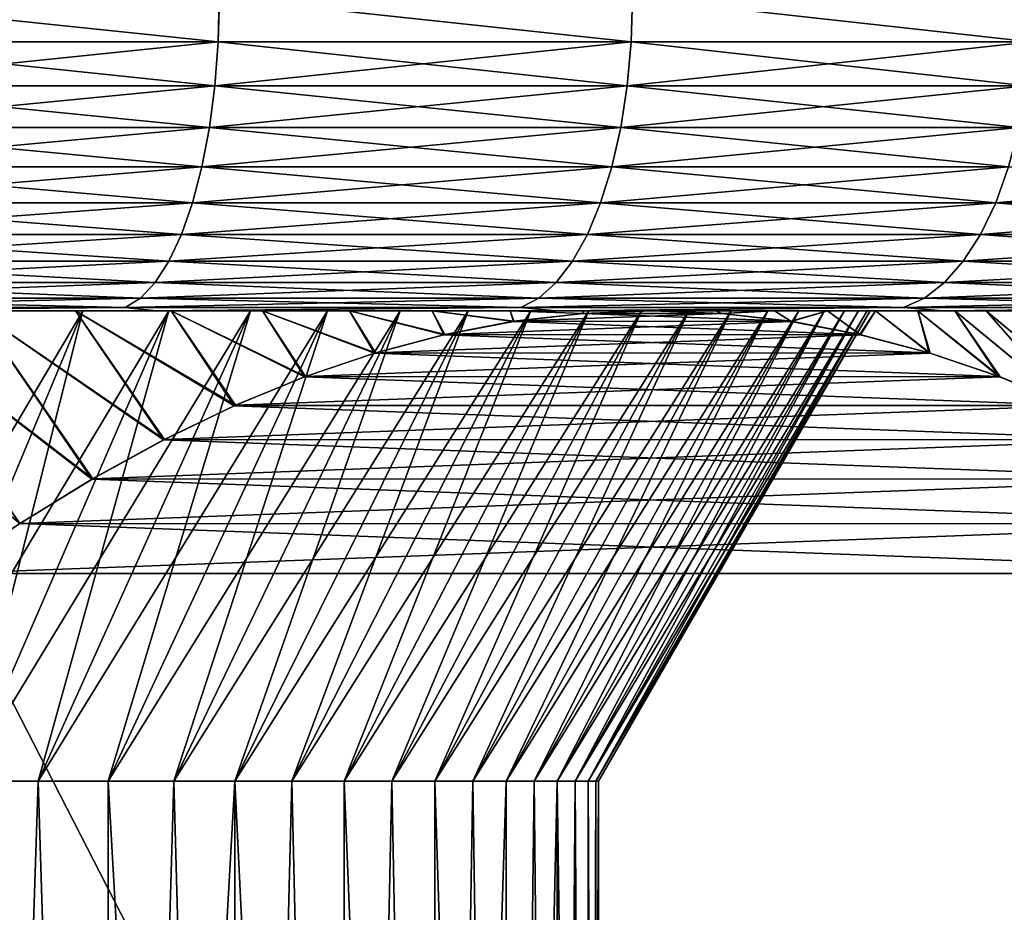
# Model space of a CAD drawing. Header units: metres. Extents: x -105 to 105, y -68 to 103.
# Tile 409 of 416: x 84.53 to 89.24, y 81.21 to 85.48. Entities that reach past the tile are written whole.
import ezdxf

# ---------------------------------------------------------------- set-up
doc = ezdxf.new("R2010")
doc.units = ezdxf.units.M
doc.layers.add('solid_FIT-BATH-150_SW0001_01', color=7, linetype='CONTINUOUS')

msp = doc.modelspace()

# ---------------------------------------------------------------- linework, layer by layer
at = {"layer": 'solid_FIT-BATH-150_SW0001_01'}
for points in [[(85.478592, 85.372414, -28.797686), (83.447678, 85.372414, -29.473639), (83.452301, 85.585892, -29.488194)], [(83.447678, 85.372414, 28.066641), (85.478592, 85.372414, 27.390688), (83.451942, 85.585892, 28.081301)], [(85.478592, 85.372414, 27.390688), (85.483887, 85.585892, 27.405008), (83.451942, 85.585892, 28.081301)], [(85.478592, 85.372414, -28.797686), (83.452301, 85.585892, -29.488194), (85.48423, 85.585892, -28.811874)], [(87.456108, 85.372414, -27.978571), (85.478592, 85.372414, -28.797686), (85.48423, 85.585892, -28.811874)], [(85.478592, 85.372414, 27.390688), (87.456108, 85.372414, 26.571573), (85.483887, 85.585892, 27.405008)], [(87.456108, 85.372414, 26.571573), (87.462402, 85.585892, 26.585482), (85.483887, 85.585892, 27.405008)], [(87.456108, 85.372414, -27.978571), (85.48423, 85.585892, -28.811874), (87.462738, 85.585892, -27.992327)], [(89.370155, 85.372414, -27.020468), (87.456108, 85.372414, -27.978571), (87.462738, 85.585892, -27.992327)], [(87.456108, 85.372414, 26.571573), (89.370155, 85.372414, 25.613472), (87.462402, 85.585892, 26.585482)], [(89.370155, 85.372414, 25.613472), (89.377419, 85.585892, 25.6269), (87.462402, 85.585892, 26.585482)], [(89.370155, 85.372414, -27.020468), (87.462738, 85.585892, -27.992327), (89.377739, 85.585892, -27.03372)], [(83.434845, 85.163086, -29.42993), (83.447678, 85.372414, -29.473639), (85.478592, 85.372414, -28.797686)], [(85.462669, 85.163086, -28.755005), (83.434845, 85.163086, -29.42993), (85.478592, 85.372414, -28.797686)], [(83.434845, 85.163086, 28.022934), (85.462669, 85.163086, 27.348007), (83.447678, 85.372414, 28.066641)], [(85.462669, 85.163086, 27.348007), (85.478592, 85.372414, 27.390688), (83.447678, 85.372414, 28.066641)], [(85.462669, 85.163086, -28.755005), (85.478592, 85.372414, -28.797686), (87.456108, 85.372414, -27.978571)], [(87.437187, 85.163086, -27.937134), (85.462669, 85.163086, -28.755005), (87.456108, 85.372414, -27.978571)], [(85.462669, 85.163086, 27.348007), (87.437187, 85.163086, 26.530136), (85.478592, 85.372414, 27.390688)], [(87.437187, 85.163086, 26.530136), (87.456108, 85.372414, 26.571573), (85.478592, 85.372414, 27.390688)], [(87.437187, 85.163086, -27.937134), (87.456108, 85.372414, -27.978571), (89.370155, 85.372414, -27.020468)], [(89.34832, 85.163086, -26.980486), (87.437187, 85.163086, -27.937134), (89.370155, 85.372414, -27.020468)], [(87.437187, 85.163086, 26.530136), (89.34832, 85.163086, 25.57349), (87.456108, 85.372414, 26.571573)], [(89.34832, 85.163086, 25.57349), (89.370155, 85.372414, 25.613472), (87.456108, 85.372414, 26.571573)], [(83.413734, 84.962379, -29.358055), (83.434845, 85.163086, -29.42993), (85.462669, 85.163086, -28.755005)], [(85.436493, 84.962379, -28.684818), (83.413734, 84.962379, -29.358055), (85.462669, 85.163086, -28.755005)], [(83.413734, 84.962379, 27.951059), (85.436493, 84.962379, 27.277821), (83.434845, 85.163086, 28.022934)], [(85.436493, 84.962379, 27.277821), (85.462669, 85.163086, 27.348007), (83.434845, 85.163086, 28.022934)], [(85.436493, 84.962379, -28.684818), (85.462669, 85.163086, -28.755005), (87.437187, 85.163086, -27.937134)], [(87.406067, 84.962379, -27.868994), (85.436493, 84.962379, -28.684818), (87.437187, 85.163086, -27.937134)], [(85.436493, 84.962379, 27.277821), (87.406067, 84.962379, 26.461998), (85.462669, 85.163086, 27.348007)], [(87.406067, 84.962379, 26.461998), (87.437187, 85.163086, 26.530136), (85.462669, 85.163086, 27.348007)], [(87.406067, 84.962379, -27.868994), (87.437187, 85.163086, -27.937134), (89.34832, 85.163086, -26.980486)], [(89.312424, 84.962379, -26.914742), (87.406067, 84.962379, -27.868994), (89.34832, 85.163086, -26.980486)], [(87.406067, 84.962379, 26.461998), (89.312424, 84.962379, 25.507744), (87.437187, 85.163086, 26.530136)], [(89.312424, 84.962379, 25.507744), (89.34832, 85.163086, 25.57349), (87.437187, 85.163086, 26.530136)], [(83.384796, 84.774384, -29.25948), (83.413734, 84.962379, -29.358055), (85.436493, 84.962379, -28.684818)], [(85.400589, 84.774384, -28.588558), (83.384796, 84.774384, -29.25948), (85.436493, 84.962379, -28.684818)], [(83.384796, 84.774384, 27.852484), (85.400589, 84.774384, 27.181562), (83.413734, 84.962379, 27.951059)], [(85.400589, 84.774384, 27.181562), (85.436493, 84.962379, 27.277821), (83.413734, 84.962379, 27.951059)], [(85.400589, 84.774384, -28.588558), (85.436493, 84.962379, -28.684818), (87.406067, 84.962379, -27.868994)], [(87.363388, 84.774384, -27.775541), (85.400589, 84.774384, -28.588558), (87.406067, 84.962379, -27.868994)], [(85.400589, 84.774384, 27.181562), (87.363388, 84.774384, 26.368544), (85.436493, 84.962379, 27.277821)], [(87.363388, 84.774384, 26.368544), (87.406067, 84.962379, 26.461998), (85.436493, 84.962379, 27.277821)], [(87.363388, 84.774384, -27.775541), (87.406067, 84.962379, -27.868994), (89.312424, 84.962379, -26.914742)], [(89.263184, 84.774384, -26.82457), (87.363388, 84.774384, -27.775541), (89.312424, 84.962379, -26.914742)], [(87.363388, 84.774384, 26.368544), (89.263184, 84.774384, 25.417574), (87.406067, 84.962379, 26.461998)], [(89.263184, 84.774384, 25.417574), (89.312424, 84.962379, 25.507744), (87.406067, 84.962379, 26.461998)], [(83.348602, 84.602951, -29.136213), (83.384796, 84.774384, -29.25948), (85.400589, 84.774384, -28.588558)], [(85.355698, 84.602951, -28.468189), (83.348602, 84.602951, -29.136213), (85.400589, 84.774384, -28.588558)], [(83.348602, 84.602951, 27.729218), (85.355698, 84.602951, 27.061192), (83.384796, 84.774384, 27.852484)], [(85.355698, 84.602951, 27.061192), (85.400589, 84.774384, 27.181562), (83.384796, 84.774384, 27.852484)], [(85.355698, 84.602951, -28.468189), (85.400589, 84.774384, -28.588558), (87.363388, 84.774384, -27.775541)], [(87.31002, 84.602951, -27.65868), (85.355698, 84.602951, -28.468189), (87.363388, 84.774384, -27.775541)], [(85.355698, 84.602951, 27.061192), (87.31002, 84.602951, 26.251684), (85.400589, 84.774384, 27.181562)], [(87.31002, 84.602951, 26.251684), (87.363388, 84.774384, 26.368544), (85.400589, 84.774384, 27.181562)], [(87.31002, 84.602951, -27.65868), (87.363388, 84.774384, -27.775541), (89.263184, 84.774384, -26.82457)], [(89.201614, 84.602951, -26.711815), (87.31002, 84.602951, -27.65868), (89.263184, 84.774384, -26.82457)], [(87.31002, 84.602951, 26.251684), (89.201614, 84.602951, 25.304819), (87.363388, 84.774384, 26.368544)], [(89.201614, 84.602951, 25.304819), (89.263184, 84.774384, 25.417574), (87.363388, 84.774384, 26.368544)], [(89.201614, 84.602951, -26.711815), (89.263184, 84.774384, -26.82457), (91.090302, 84.774384, -25.740494)], [(91.020844, 84.602951, -25.632418), (89.201614, 84.602951, -26.711815), (91.090302, 84.774384, -25.740494)], [(89.201614, 84.602951, 25.304819), (91.020844, 84.602951, 24.22542), (89.263184, 84.774384, 25.417574)], [(83.305893, 84.451561, -28.990772), (83.348602, 84.602951, -29.136213), (85.355698, 84.602951, -28.468189)], [(85.302719, 84.451561, -28.326164), (83.305893, 84.451561, -28.990772), (85.355698, 84.602951, -28.468189)], [(83.305893, 84.451561, 27.583776), (85.302719, 84.451561, 26.919168), (83.348602, 84.602951, 27.729218)], [(85.302719, 84.451561, 26.919168), (85.355698, 84.602951, 27.061192), (83.348602, 84.602951, 27.729218)], [(85.302719, 84.451561, -28.326164), (85.355698, 84.602951, -28.468189), (87.31002, 84.602951, -27.65868)], [(87.247047, 84.451561, -27.520798), (85.302719, 84.451561, -28.326164), (87.31002, 84.602951, -27.65868)], [(85.302719, 84.451561, 26.919168), (87.247047, 84.451561, 26.1138), (85.355698, 84.602951, 27.061192)], [(87.247047, 84.451561, 26.1138), (87.31002, 84.602951, 26.251684), (85.355698, 84.602951, 27.061192)], [(87.247047, 84.451561, -27.520798), (87.31002, 84.602951, -27.65868), (89.201614, 84.602951, -26.711815)], [(89.128967, 84.451561, -26.578775), (87.247047, 84.451561, -27.520798), (89.201614, 84.602951, -26.711815)], [(87.247047, 84.451561, 26.1138), (89.128967, 84.451561, 25.171778), (87.31002, 84.602951, 26.251684)], [(89.128967, 84.451561, 25.171778), (89.201614, 84.602951, 25.304819), (87.31002, 84.602951, 26.251684)], [(89.128967, 84.451561, -26.578775), (89.201614, 84.602951, -26.711815), (91.020844, 84.602951, -25.632418)], [(90.938889, 84.451561, -25.504898), (89.128967, 84.451561, -26.578775), (91.020844, 84.602951, -25.632418)], [(89.128967, 84.451561, 25.171778), (90.938889, 84.451561, 24.097902), (89.201614, 84.602951, 25.304819)], [(90.938889, 84.451561, 24.097902), (91.020844, 84.602951, 24.22542), (89.201614, 84.602951, 25.304819)], [(83.257545, 84.323311, -28.826122), (83.305893, 84.451561, -28.990772), (85.302719, 84.451561, -28.326164)], [(85.242752, 84.323311, -28.165382), (83.257545, 84.323311, -28.826122), (85.302719, 84.451561, -28.326164)], [(83.257545, 84.323311, 27.419125), (85.242752, 84.323311, 26.758385), (83.305893, 84.451561, 27.583776)], [(85.242752, 84.323311, 26.758385), (85.302719, 84.451561, 26.919168), (83.305893, 84.451561, 27.583776)], [(85.242752, 84.323311, -28.165382), (85.302719, 84.451561, -28.326164), (87.247047, 84.451561, -27.520798)], [(87.175766, 84.323311, -27.364702), (85.242752, 84.323311, -28.165382), (87.247047, 84.451561, -27.520798)], [(85.242752, 84.323311, 26.758385), (87.175766, 84.323311, 25.957706), (85.302719, 84.451561, 26.919168)], [(87.175766, 84.323311, 25.957706), (87.247047, 84.451561, 26.1138), (85.302719, 84.451561, 26.919168)], [(87.175766, 84.323311, -27.364702), (87.247047, 84.451561, -27.520798), (89.128967, 84.451561, -26.578775)], [(89.04673, 84.323311, -26.428164), (87.175766, 84.323311, -27.364702), (89.128967, 84.451561, -26.578775)], [(87.175766, 84.323311, 25.957706), (89.04673, 84.323311, 25.021168), (87.247047, 84.451561, 26.1138)], [(89.04673, 84.323311, 25.021168), (89.128967, 84.451561, 25.171778), (87.247047, 84.451561, 26.1138)], [(89.04673, 84.323311, -26.428164), (89.128967, 84.451561, -26.578775), (90.938889, 84.451561, -25.504898)], [(90.846115, 84.323311, -25.360538), (89.04673, 84.323311, -26.428164), (90.938889, 84.451561, -25.504898)], [(89.04673, 84.323311, 25.021168), (90.846115, 84.323311, 23.953541), (89.128967, 84.451561, 25.171778)], [(90.846115, 84.323311, 23.953541), (90.938889, 84.451561, 24.097902), (89.128967, 84.451561, 25.171778)], [(83.204544, 84.220818, -28.64562), (83.257545, 84.323311, -28.826122), (85.242752, 84.323311, -28.165382)], [(85.17701, 84.220818, -27.989122), (83.204544, 84.220818, -28.64562), (85.242752, 84.323311, -28.165382)], [(83.204544, 84.220818, 27.238625), (85.17701, 84.220818, 26.582125), (83.257545, 84.323311, 27.419125)], [(85.17701, 84.220818, 26.582125), (85.242752, 84.323311, 26.758385), (83.257545, 84.323311, 27.419125)], [(85.17701, 84.220818, -27.989122), (85.242752, 84.323311, -28.165382), (87.175766, 84.323311, -27.364702)], [(87.097618, 84.220818, -27.193581), (85.17701, 84.220818, -27.989122), (87.175766, 84.323311, -27.364702)], [(85.17701, 84.220818, 26.582125), (87.097618, 84.220818, 25.786585), (85.242752, 84.323311, 26.758385)], [(87.097618, 84.220818, 25.786585), (87.175766, 84.323311, 25.957706), (85.242752, 84.323311, 26.758385)], [(87.097618, 84.220818, -27.193581), (87.175766, 84.323311, -27.364702), (89.04673, 84.323311, -26.428164)], [(88.956573, 84.220818, -26.263054), (87.097618, 84.220818, -27.193581), (89.04673, 84.323311, -26.428164)], [(87.097618, 84.220818, 25.786585), (88.956573, 84.220818, 24.856056), (87.175766, 84.323311, 25.957706)], [(88.956573, 84.220818, 24.856056), (89.04673, 84.323311, 25.021168), (87.175766, 84.323311, 25.957706)], [(88.956573, 84.220818, -26.263054), (89.04673, 84.323311, -26.428164), (90.846115, 84.323311, -25.360538)], [(90.744408, 84.220818, -25.20228), (88.956573, 84.220818, -26.263054), (90.846115, 84.323311, -25.360538)], [(88.956573, 84.220818, 24.856056), (90.744408, 84.220818, 23.795284), (89.04673, 84.323311, 25.021168)], [(90.744408, 84.220818, 23.795284), (90.846115, 84.323311, 23.953541), (89.04673, 84.323311, 25.021168)], [(83.147972, 84.146164, -28.452951), (83.204544, 84.220818, -28.64562), (85.17701, 84.220818, -27.989122)], [(85.106834, 84.146164, -27.800978), (83.147972, 84.146164, -28.452951), (85.17701, 84.220818, -27.989122)], [(83.147972, 84.146164, 27.045954), (85.106834, 84.146164, 26.393982), (83.204544, 84.220818, 27.238625)], [(85.106834, 84.146164, 26.393982), (85.17701, 84.220818, 26.582125), (83.204544, 84.220818, 27.238625)], [(85.106834, 84.146164, -27.800978), (85.17701, 84.220818, -27.989122), (87.097618, 84.220818, -27.193581)], [(87.014198, 84.146164, -27.010923), (85.106834, 84.146164, -27.800978), (87.097618, 84.220818, -27.193581)], [(85.106834, 84.146164, 26.393982), (87.014198, 84.146164, 25.603928), (85.17701, 84.220818, 26.582125)], [(87.014198, 84.146164, 25.603928), (87.097618, 84.220818, 25.786585), (85.17701, 84.220818, 26.582125)], [(87.014198, 84.146164, -27.010923), (87.097618, 84.220818, -27.193581), (88.956573, 84.220818, -26.263054)], [(88.860336, 84.146164, -26.086813), (87.014198, 84.146164, -27.010923), (88.956573, 84.220818, -26.263054)], [(87.014198, 84.146164, 25.603928), (88.860336, 84.146164, 24.679815), (87.097618, 84.220818, 25.786585)], [(88.860336, 84.146164, 24.679815), (88.956573, 84.220818, 24.856056), (87.097618, 84.220818, 25.786585)], [(88.860336, 84.146164, -26.086813), (88.956573, 84.220818, -26.263054), (90.744408, 84.220818, -25.20228)], [(90.635849, 84.146164, -25.033354), (88.860336, 84.146164, -26.086813), (90.744408, 84.220818, -25.20228)], [(88.860336, 84.146164, 24.679815), (90.635849, 84.146164, 23.626356), (88.956573, 84.220818, 24.856056)], [(90.635849, 84.146164, 23.626356), (90.744408, 84.220818, 23.795284), (88.956573, 84.220818, 24.856056)], [(83.088982, 84.100883, -28.252043), (83.147972, 84.146164, -28.452951), (85.106834, 84.146164, -27.800978)], [(85.033661, 84.100883, -27.60479), (83.088982, 84.100883, -28.252043), (85.106834, 84.146164, -27.800978)], [(83.088982, 84.100883, 26.845045), (85.033661, 84.100883, 26.197794), (83.147972, 84.146164, 27.045954)], [(85.033661, 84.100883, 26.197794), (85.106834, 84.146164, 26.393982), (83.147972, 84.146164, 27.045954)], [(85.033661, 84.100883, -27.60479), (85.106834, 84.146164, -27.800978), (87.014198, 84.146164, -27.010923)], [(86.927216, 84.100883, -26.820456), (85.033661, 84.100883, -27.60479), (87.014198, 84.146164, -27.010923)], [(85.033661, 84.100883, 26.197794), (86.927216, 84.100883, 25.413458), (85.106834, 84.146164, 26.393982)], [(86.927216, 84.100883, 25.413458), (87.014198, 84.146164, 25.603928), (85.106834, 84.146164, 26.393982)], [(86.927216, 84.100883, -26.820456), (87.014198, 84.146164, -27.010923), (88.860336, 84.146164, -26.086813)], [(88.759987, 84.100883, -25.903034), (86.927216, 84.100883, -26.820456), (88.860336, 84.146164, -26.086813)], [(86.927216, 84.100883, 25.413458), (88.759987, 84.100883, 24.496038), (87.014198, 84.146164, 25.603928)], [(88.759987, 84.100883, 24.496038), (88.860336, 84.146164, 24.679815), (87.014198, 84.146164, 25.603928)], [(88.759987, 84.100883, -25.903034), (88.860336, 84.146164, -26.086813), (90.635849, 84.146164, -25.033354)], [(90.522644, 84.100883, -24.857203), (88.759987, 84.100883, -25.903034), (90.635849, 84.146164, -25.033354)], [(88.759987, 84.100883, 24.496038), (90.522644, 84.100883, 23.450207), (88.860336, 84.146164, 24.679815)], [(90.522644, 84.100883, 23.450207), (90.635849, 84.146164, 23.626356), (88.860336, 84.146164, 24.679815)], [(61.400002, 84.085892, -0.703498), (88.599998, 84.085892, -0.703498), (88.586128, 84.085892, -0.091665)], [(61.413872, 84.085892, -1.315332), (88.599998, 84.085892, -0.703498), (61.400002, 84.085892, -0.703498)], [(61.400002, 84.085892, -0.703498), (88.586128, 84.085892, -0.091665), (61.413872, 84.085892, -0.091665)], [(88.586128, 84.085892, -1.315332), (88.599998, 84.085892, -0.703498), (61.413872, 84.085892, -1.315332)], [(61.413872, 84.085892, -0.091665), (88.586128, 84.085892, -0.091665), (88.545113, 84.085892, 0.516742)], [(61.413872, 84.085892, -0.091665), (88.545113, 84.085892, 0.516742), (61.454884, 84.085892, 0.516742)], [(88.586128, 84.085892, -1.315332), (61.413872, 84.085892, -1.315332), (61.454884, 84.085892, -1.923738)], [(61.454884, 84.085892, 0.516742), (88.545113, 84.085892, 0.516742), (88.476952, 84.085892, 1.121783)], [(61.454884, 84.085892, 0.516742), (88.476952, 84.085892, 1.121783), (61.523048, 84.085892, 1.121783)], [(88.545113, 84.085892, -1.923738), (61.454884, 84.085892, -1.923738), (61.523048, 84.085892, -2.52878)], [(88.586128, 84.085892, -1.315332), (61.454884, 84.085892, -1.923738), (88.545113, 84.085892, -1.923738)], [(61.523048, 84.085892, 1.121783), (88.476952, 84.085892, 1.121783), (88.381401, 84.085892, 1.72466)], [(61.523048, 84.085892, 1.121783), (88.381401, 84.085892, 1.72466), (61.618595, 84.085892, 1.72466)], [(88.476952, 84.085892, -2.52878), (61.523048, 84.085892, -2.52878), (61.618595, 84.085892, -3.131657)], [(88.545113, 84.085892, -1.923738), (61.523048, 84.085892, -2.52878), (88.476952, 84.085892, -2.52878)], [(61.618595, 84.085892, 1.72466), (88.381401, 84.085892, 1.72466), (88.258904, 84.085892, 2.323146)], [(61.618595, 84.085892, 1.72466), (88.258904, 84.085892, 2.323146), (61.7411, 84.085892, 2.323146)], [(88.381401, 84.085892, -3.131657), (61.618595, 84.085892, -3.131657), (61.7411, 84.085892, -3.730142)], [(88.476952, 84.085892, -2.52878), (61.618595, 84.085892, -3.131657), (88.381401, 84.085892, -3.131657)], [(61.7411, 84.085892, 2.323146), (88.258904, 84.085892, 2.323146), (88.110001, 84.085892, 2.914156)], [(61.7411, 84.085892, 2.323146), (88.110001, 84.085892, 2.914156), (61.890003, 84.085892, 2.914156)], [(88.258904, 84.085892, -3.730142), (61.7411, 84.085892, -3.730142), (61.890003, 84.085892, -4.321153)], [(88.381401, 84.085892, -3.131657), (61.7411, 84.085892, -3.730142), (88.258904, 84.085892, -3.730142)], [(61.890003, 84.085892, 2.914156), (88.110001, 84.085892, 2.914156), (87.934319, 84.085892, 3.49904)], [(61.890003, 84.085892, 2.914156), (87.934319, 84.085892, 3.49904), (62.065685, 84.085892, 3.49904)], [(88.110001, 84.085892, -4.321153), (61.890003, 84.085892, -4.321153), (62.065685, 84.085892, -4.906037)], [(88.258904, 84.085892, -3.730142), (61.890003, 84.085892, -4.321153), (88.110001, 84.085892, -4.321153)], [(62.065685, 84.085892, 3.49904), (87.934319, 84.085892, 3.49904), (87.732666, 84.085892, 4.075489)], [(62.065685, 84.085892, 3.49904), (87.732666, 84.085892, 4.075489), (62.267334, 84.085892, 4.075489)], [(87.934319, 84.085892, -4.906037), (62.065685, 84.085892, -4.906037), (62.267334, 84.085892, -5.482485)], [(88.110001, 84.085892, -4.321153), (62.065685, 84.085892, -4.906037), (87.934319, 84.085892, -4.906037)], [(62.267334, 84.085892, 4.075489), (87.732666, 84.085892, 4.075489), (87.505745, 84.085892, 4.641153)], [(62.267334, 84.085892, 4.075489), (87.505745, 84.085892, 4.641153), (62.494251, 84.085892, 4.641154)], [(87.732666, 84.085892, -5.482485), (62.267334, 84.085892, -5.482485), (62.494251, 84.085892, -6.04815)], [(87.934319, 84.085892, -4.906037), (62.267334, 84.085892, -5.482485), (87.732666, 84.085892, -5.482485)], [(62.494251, 84.085892, 4.641154), (87.505745, 84.085892, 4.641153), (87.253075, 84.085892, 5.197351)], [(62.494251, 84.085892, 4.641154), (87.253075, 84.085892, 5.197351), (62.746922, 84.085892, 5.197351)], [(87.505745, 84.085892, -6.048151), (62.494251, 84.085892, -6.04815), (62.746922, 84.085892, -6.604348)], [(87.732666, 84.085892, -5.482485), (62.494251, 84.085892, -6.04815), (87.505745, 84.085892, -6.048151)], [(62.746922, 84.085892, 5.197351), (87.253075, 84.085892, 5.197351), (86.976013, 84.085892, 5.741259)], [(62.746922, 84.085892, 5.197351), (86.976013, 84.085892, 5.741259), (63.023983, 84.085892, 5.741259)], [(87.253075, 84.085892, -6.604348), (62.746922, 84.085892, -6.604348), (63.023983, 84.085892, -7.148255)], [(87.505745, 84.085892, -6.048151), (62.746922, 84.085892, -6.604348), (87.253075, 84.085892, -6.604348)], [(63.023983, 84.085892, 5.741259), (86.976013, 84.085892, 5.741259), (86.67511, 84.085892, 6.271487)], [(63.023983, 84.085892, 5.741259), (86.67511, 84.085892, 6.271487), (63.324894, 84.085892, 6.271487)], [(86.976013, 84.085892, -7.148255), (63.023983, 84.085892, -7.148255), (63.324894, 84.085892, -7.678483)], [(87.253075, 84.085892, -6.604348), (63.023983, 84.085892, -7.148255), (86.976013, 84.085892, -7.148255)], [(63.324894, 84.085892, 6.271487), (86.67511, 84.085892, 6.271487), (86.350029, 84.085892, 6.788831)], [(63.324894, 84.085892, 6.271487), (86.350029, 84.085892, 6.788831), (63.649971, 84.085892, 6.788831)], [(86.67511, 84.085892, -7.678483), (63.324894, 84.085892, -7.678483), (63.649971, 84.085892, -8.195828)], [(86.976013, 84.085892, -7.148255), (63.324894, 84.085892, -7.678483), (86.67511, 84.085892, -7.678483)], [(63.649971, 84.085892, 6.788831), (86.350029, 84.085892, 6.788831), (86.002686, 84.085892, 7.290304)], [(63.649971, 84.085892, 6.788831), (86.002686, 84.085892, 7.290304), (63.997314, 84.085892, 7.290304)], [(86.350029, 84.085892, -8.195828), (63.649971, 84.085892, -8.195828), (63.997314, 84.085892, -8.697301)], [(86.67511, 84.085892, -7.678483), (63.649971, 84.085892, -8.195828), (86.350029, 84.085892, -8.195828)], [(63.997314, 84.085892, 7.290304), (86.002686, 84.085892, 7.290304), (85.633102, 84.085892, 7.775615)], [(63.997314, 84.085892, 7.290304), (85.633102, 84.085892, 7.775615), (64.366898, 84.085892, 7.775615)], [(86.002686, 84.085892, -8.697301), (63.997314, 84.085892, -8.697301), (64.366898, 84.085892, -9.182612)], [(86.350029, 84.085892, -8.195828), (63.997314, 84.085892, -8.697301), (86.002686, 84.085892, -8.697301)], [(64.366898, 84.085892, 7.775615), (85.633102, 84.085892, 7.775615), (85.241539, 84.085892, 8.244658)], [(64.366898, 84.085892, 7.775615), (85.241539, 84.085892, 8.244658), (64.758461, 84.085892, 8.244658)], [(85.633102, 84.085892, -9.182612), (64.366898, 84.085892, -9.182612), (64.758461, 84.085892, -9.651655)], [(86.002686, 84.085892, -8.697301), (64.366898, 84.085892, -9.182612), (85.633102, 84.085892, -9.182612)], [(64.758461, 84.085892, 8.244658), (85.241539, 84.085892, 8.244658), (84.830246, 84.085892, 8.694697)], [(64.758461, 84.085892, 8.244658), (84.830246, 84.085892, 8.694697), (65.169754, 84.085892, 8.694697)], [(85.241539, 84.085892, -9.651655), (64.758461, 84.085892, -9.651655), (65.169754, 84.085892, -10.101694)], [(85.633102, 84.085892, -9.182612), (64.758461, 84.085892, -9.651655), (85.241539, 84.085892, -9.651655)], [(65.169754, 84.085892, 8.694697), (84.830246, 84.085892, 8.694697), (84.398582, 84.085892, 9.126284)], [(84.830246, 84.085892, -10.101694), (65.169754, 84.085892, -10.101694), (65.601418, 84.085892, -10.53328)], [(85.241539, 84.085892, -9.651655), (65.169754, 84.085892, -10.101694), (84.830246, 84.085892, -10.101694)], [(84.830246, 84.085892, -10.101694), (65.601418, 84.085892, -10.53328), (84.398582, 84.085892, -10.53328)], [(83.211212, 84.085892, -27.994984), (83.088982, 84.100883, -28.252043), (85.033661, 84.100883, -27.60479)], [(83.206268, 84.085892, 26.589479), (85.033661, 84.100883, 26.197794), (83.088982, 84.100883, 26.845045)], [(83.206268, 84.085892, 26.589479), (85.176636, 84.085892, 25.917585), (85.033661, 84.100883, 26.197794)], [(83.206268, 84.085892, 26.589479), (84.320419, 84.085892, 10.404146), (84.795853, 84.085892, 9.987134)], [(83.206268, 84.085892, 26.589479), (84.795853, 84.085892, 9.987134), (85.176636, 84.085892, 25.917585)], [(85.181427, 84.085892, -27.322758), (83.211212, 84.085892, -27.994984), (85.033661, 84.100883, -27.60479)], [(85.181427, 84.085892, -27.322758), (83.316544, 84.085892, -12.581379), (83.211212, 84.085892, -27.994984)], [(83.316544, 84.085892, -12.581379), (84.529091, 83.06723, -13.198624), (84.17543, 82.82724, -13.811186)], [(83.316544, 84.085892, -12.581379), (83.827187, 84.085892, -12.206943), (84.529091, 83.06723, -13.198624)], [(85.181427, 84.085892, -27.322758), (83.827187, 84.085892, -12.206943), (83.316544, 84.085892, -12.581379)], [(84.830246, 84.085892, 8.694697), (83.890434, 81.834221, 7.796511), (83.50013, 81.834221, 8.186821)], [(84.398582, 84.085892, 9.126284), (84.830246, 84.085892, 8.694697), (83.50013, 81.834221, 8.186821)], [(83.827187, 84.085892, 10.799946), (84.526741, 83.065773, 11.795703), (84.873848, 83.279175, 11.194493)], [(84.320419, 84.085892, 10.404146), (83.827187, 84.085892, 10.799946), (84.873848, 83.279175, 11.194493)], [(83.827187, 84.085892, -12.206943), (84.877892, 83.281525, -12.594487), (84.529091, 83.06723, -13.198624)], [(83.827187, 84.085892, -12.206943), (84.320419, 84.085892, -11.811143), (84.877892, 83.281525, -12.594487)], [(85.181427, 84.085892, -27.322758), (84.320419, 84.085892, -11.811143), (83.827187, 84.085892, -12.206943)], [(85.241539, 84.085892, 8.244658), (84.262833, 81.834221, 7.389083), (83.890434, 81.834221, 7.796511)], [(84.830246, 84.085892, 8.694697), (85.241539, 84.085892, 8.244658), (83.890434, 81.834221, 7.796511)], [(83.890434, 81.834221, -9.203507), (84.830246, 84.085892, -10.101694), (84.398582, 84.085892, -10.53328)], [(83.890434, 81.834221, -9.203507), (84.262833, 81.834221, -8.79608), (84.830246, 84.085892, -10.101694)], [(85.633102, 84.085892, 7.775615), (84.616585, 81.834221, 6.965358), (84.262833, 81.834221, 7.389083)], [(85.241539, 84.085892, 8.244658), (85.633102, 84.085892, 7.775615), (84.262833, 81.834221, 7.389083)], [(84.262833, 81.834221, -8.79608), (85.241539, 84.085892, -9.651655), (84.830246, 84.085892, -10.101694)], [(84.262833, 81.834221, -8.79608), (84.616585, 81.834221, -8.372355), (85.241539, 84.085892, -9.651655)], [(84.320419, 84.085892, 10.404146), (84.873848, 83.279175, 11.194493), (85.216362, 83.467369, 10.601238)], [(84.795853, 84.085892, 9.987134), (84.320419, 84.085892, 10.404146), (85.216362, 83.467369, 10.601238)], [(84.320419, 84.085892, -11.811143), (85.221397, 83.469963, -11.999516), (84.877892, 83.281525, -12.594487)], [(84.320419, 84.085892, -11.811143), (84.795853, 84.085892, -11.394131), (85.221397, 83.469963, -11.999516)], [(85.181427, 84.085892, -27.322758), (84.795853, 84.085892, -11.394131), (84.320419, 84.085892, -11.811143)], [(86.002686, 84.085892, 7.290304), (84.950958, 81.834221, 6.52619), (84.616585, 81.834221, 6.965358)], [(85.633102, 84.085892, 7.775615), (86.002686, 84.085892, 7.290304), (84.616585, 81.834221, 6.965358)], [(84.616585, 81.834221, -8.372355), (85.633102, 84.085892, -9.182612), (85.241539, 84.085892, -9.651655)], [(84.616585, 81.834221, -8.372355), (84.950958, 81.834221, -7.933187), (85.633102, 84.085892, -9.182612)], [(84.795853, 84.085892, 9.987134), (85.216362, 83.467369, 10.601238), (85.555458, 83.630569, 10.013906)], [(85.253273, 84.085892, 9.549273), (84.795853, 84.085892, 9.987134), (85.555458, 83.630569, 10.013906)], [(85.176636, 84.085892, 25.917585), (84.795853, 84.085892, 9.987134), (85.253273, 84.085892, 9.549273)], [(84.795853, 84.085892, -11.394131), (85.560898, 83.632996, -11.411486), (85.221397, 83.469963, -11.999516)], [(84.795853, 84.085892, -11.394131), (85.253273, 84.085892, -10.956269), (85.560898, 83.632996, -11.411486)], [(85.181427, 84.085892, -27.322758), (85.253273, 84.085892, -10.956269), (84.795853, 84.085892, -11.394131)], [(86.350029, 84.085892, 6.788831), (85.265297, 81.834221, 6.072463), (84.950958, 81.834221, 6.52619)], [(86.002686, 84.085892, 7.290304), (86.350029, 84.085892, 6.788831), (84.950958, 81.834221, 6.52619)], [(84.950958, 81.834221, -7.933187), (86.002686, 84.085892, -8.697301), (85.633102, 84.085892, -9.182612)], [(84.950958, 81.834221, -7.933187), (85.265297, 81.834221, -7.479459), (86.002686, 84.085892, -8.697301)], [(85.181427, 84.085892, -27.322758), (85.033661, 84.100883, -27.60479), (86.927216, 84.100883, -26.820456)], [(85.176636, 84.085892, 25.917585), (86.927216, 84.100883, 25.413458), (85.033661, 84.100883, 26.197794)], [(85.176636, 84.085892, 25.917585), (87.092323, 84.085892, 25.103918), (86.927216, 84.100883, 25.413458)], [(85.176636, 84.085892, 25.917585), (85.253273, 84.085892, 9.549273), (85.6903, 84.085892, 9.092782)], [(85.176636, 84.085892, 25.917585), (85.6903, 84.085892, 9.092782), (86.107597, 84.085892, 8.616882)], [(85.176636, 84.085892, 25.917585), (86.107597, 84.085892, 8.616882), (86.503807, 84.085892, 8.123287)], [(85.176636, 84.085892, 25.917585), (86.503807, 84.085892, 8.123287), (86.877174, 84.085892, 7.614079)], [(85.176636, 84.085892, 25.917585), (86.877174, 84.085892, 7.614079), (87.092323, 84.085892, 25.103918)], [(87.096893, 84.085892, -26.508768), (85.181427, 84.085892, -27.322758), (86.927216, 84.100883, -26.820456)], [(87.096893, 84.085892, -26.508768), (85.253273, 84.085892, -10.956269), (85.181427, 84.085892, -27.322758)], [(85.253273, 84.085892, 9.549273), (85.555458, 83.630569, 10.013906), (85.891998, 83.769035, 9.431005)], [(85.6903, 84.085892, 9.092782), (85.253273, 84.085892, 9.549273), (85.891998, 83.769035, 9.431005)], [(85.253273, 84.085892, -10.956269), (85.897316, 83.771042, -10.82879), (85.560898, 83.632996, -11.411486)], [(85.253273, 84.085892, -10.956269), (85.6903, 84.085892, -10.499779), (85.897316, 83.771042, -10.82879)], [(87.096893, 84.085892, -26.508768), (85.6903, 84.085892, -10.499779), (85.253273, 84.085892, -10.956269)], [(86.67511, 84.085892, 6.271487), (85.55896, 81.834221, 5.60509), (85.265297, 81.834221, 6.072463)], [(86.350029, 84.085892, 6.788831), (86.67511, 84.085892, 6.271487), (85.265297, 81.834221, 6.072463)], [(85.265297, 81.834221, -7.479459), (86.350029, 84.085892, -8.195828), (86.002686, 84.085892, -8.697301)], [(85.265297, 81.834221, -7.479459), (85.55896, 81.834221, -7.012087), (86.350029, 84.085892, -8.195828)], [(86.976013, 84.085892, 5.741259), (85.831367, 81.834221, 5.125014), (85.55896, 81.834221, 5.60509)], [(86.67511, 84.085892, 6.271487), (86.976013, 84.085892, 5.741259), (85.55896, 81.834221, 5.60509)], [(85.55896, 81.834221, -7.012087), (86.67511, 84.085892, -7.678483), (86.350029, 84.085892, -8.195828)], [(85.55896, 81.834221, -7.012087), (85.831367, 81.834221, -6.532011), (86.67511, 84.085892, -7.678483)], [(85.6903, 84.085892, 9.092782), (85.891998, 83.769035, 9.431005), (86.226524, 83.882599, 8.851589)], [(86.107597, 84.085892, 8.616882), (85.6903, 84.085892, 9.092782), (86.226524, 83.882599, 8.851589)], [(85.6903, 84.085892, -10.499779), (86.231293, 83.884041, -10.250326), (85.897316, 83.771042, -10.82879)], [(85.6903, 84.085892, -10.499779), (86.107597, 84.085892, -10.023879), (86.231293, 83.884041, -10.250326)], [(87.096893, 84.085892, -26.508768), (86.107597, 84.085892, -10.023879), (85.6903, 84.085892, -10.499779)], [(87.253075, 84.085892, 5.197351), (86.081955, 81.834221, 4.633201), (85.831367, 81.834221, 5.125014)], [(86.976013, 84.085892, 5.741259), (87.253075, 84.085892, 5.197351), (85.831367, 81.834221, 5.125014)], [(85.831367, 81.834221, -6.532011), (86.976013, 84.085892, -7.148255), (86.67511, 84.085892, -7.678483)], [(85.831367, 81.834221, -6.532011), (86.081955, 81.834221, -6.040197), (86.976013, 84.085892, -7.148255)], [(87.505745, 84.085892, 4.641153), (86.310219, 81.834221, 4.130641), (86.081955, 81.834221, 4.633201)], [(87.253075, 84.085892, 5.197351), (87.505745, 84.085892, 4.641153), (86.081955, 81.834221, 4.633201)], [(86.081955, 81.834221, -6.040197), (87.253075, 84.085892, -6.604348), (86.976013, 84.085892, -7.148255)], [(86.081955, 81.834221, -6.040197), (86.310219, 81.834221, -5.537638), (87.253075, 84.085892, -6.604348)], [(86.107597, 84.085892, 8.616882), (86.226524, 83.882599, 8.851589), (86.559639, 83.971237, 8.274616)], [(86.503807, 84.085892, 8.123287), (86.107597, 84.085892, 8.616882), (86.559639, 83.971237, 8.274616)], [(86.107597, 84.085892, -10.023879), (86.563507, 83.97213, -9.674914), (86.231293, 83.884041, -10.250326)], [(86.107597, 84.085892, -10.023879), (86.503807, 84.085892, -9.530284), (86.563507, 83.97213, -9.674914)], [(87.096893, 84.085892, -26.508768), (86.503807, 84.085892, -9.530284), (86.107597, 84.085892, -10.023879)], [(87.732666, 84.085892, 4.075489), (86.515717, 81.834221, 3.618346), (86.310219, 81.834221, 4.130641)], [(87.505745, 84.085892, 4.641153), (87.732666, 84.085892, 4.075489), (86.310219, 81.834221, 4.130641)], [(86.310219, 81.834221, -5.537638), (87.505745, 84.085892, -6.048151), (87.253075, 84.085892, -6.604348)], [(86.310219, 81.834221, -5.537638), (86.515717, 81.834221, -5.025343), (87.505745, 84.085892, -6.048151)], [(86.503807, 84.085892, 8.123287), (86.559639, 83.971237, 8.274616), (86.892036, 84.03476, 7.698885)], [(86.877174, 84.085892, 7.614079), (86.503807, 84.085892, 8.123287), (86.892036, 84.03476, 7.698885)], [(86.503807, 84.085892, -9.530284), (86.894753, 84.035179, -9.101186), (86.563507, 83.97213, -9.674914)], [(86.503807, 84.085892, -9.530284), (86.877174, 84.085892, -9.021076), (86.894753, 84.035179, -9.101186)], [(87.096893, 84.085892, -26.508768), (86.877174, 84.085892, -9.021076), (86.503807, 84.085892, -9.530284)], [(87.934319, 84.085892, 3.49904), (86.698013, 81.834221, 3.097349), (86.515717, 81.834221, 3.618346)], [(87.732666, 84.085892, 4.075489), (87.934319, 84.085892, 3.49904), (86.515717, 81.834221, 3.618346)], [(86.515717, 81.834221, -5.025343), (87.732666, 84.085892, -5.482485), (87.505745, 84.085892, -6.048151)], [(86.515717, 81.834221, -5.025343), (86.698013, 81.834221, -4.504345), (87.732666, 84.085892, -5.482485)], [(88.110001, 84.085892, 2.914156), (86.856758, 81.834221, 2.568698), (86.698013, 81.834221, 3.097349)], [(87.934319, 84.085892, 3.49904), (88.110001, 84.085892, 2.914156), (86.698013, 81.834221, 3.097349)], [(86.698013, 81.834221, -4.504345), (87.934319, 84.085892, -4.906037), (87.732666, 84.085892, -5.482485)], [(86.698013, 81.834221, -4.504345), (86.856758, 81.834221, -3.975694), (87.934319, 84.085892, -4.906037)], [(88.258904, 84.085892, 2.323146), (86.991623, 81.834221, 2.033458), (86.856758, 81.834221, 2.568698)], [(88.110001, 84.085892, 2.914156), (88.258904, 84.085892, 2.323146), (86.856758, 81.834221, 2.568698)], [(86.856758, 81.834221, -3.975694), (88.110001, 84.085892, -4.321153), (87.934319, 84.085892, -4.906037)], [(86.856758, 81.834221, -3.975694), (86.991623, 81.834221, -3.440455), (88.110001, 84.085892, -4.321153)], [(86.877174, 84.085892, 7.614079), (86.892036, 84.03476, 7.698885), (87.224724, 84.072952, 7.122653)], [(87.228333, 84.085892, 7.088523), (86.877174, 84.085892, 7.614079), (87.224724, 84.072952, 7.122653)], [(87.092323, 84.085892, 25.103918), (86.877174, 84.085892, 7.614079), (87.228333, 84.085892, 7.088523)], [(86.877174, 84.085892, -9.021076), (87.226166, 84.07309, -8.527161), (86.894753, 84.035179, -9.101186)], [(86.877174, 84.085892, -9.021076), (87.228333, 84.085892, -8.495521), (87.226166, 84.07309, -8.527161)], [(87.096893, 84.085892, -26.508768), (87.228333, 84.085892, -8.495521), (86.877174, 84.085892, -9.021076)], [(88.219986, 84.035179, 5.398814), (87.224724, 84.072952, 7.122653), (86.892036, 84.03476, 7.698885)], [(86.894753, 84.035179, -9.101186), (87.226166, 84.07309, -8.527161), (87.890007, 84.072952, -7.377347)], [(86.894753, 84.035179, -9.101186), (87.890007, 84.072952, -7.377347), (88.222694, 84.03476, -6.801115)], [(87.096893, 84.085892, -26.508768), (86.927216, 84.100883, -26.820456), (88.759987, 84.100883, -25.903034)], [(87.092323, 84.085892, 25.103918), (88.759987, 84.100883, 24.496038), (86.927216, 84.100883, 25.413458)], [(88.381401, 84.085892, 1.72466), (87.102341, 81.834221, 1.492709), (86.991623, 81.834221, 2.033458)], [(88.258904, 84.085892, 2.323146), (88.381401, 84.085892, 1.72466), (86.991623, 81.834221, 2.033458)], [(86.991623, 81.834221, -3.440455), (88.258904, 84.085892, -3.730142), (88.110001, 84.085892, -4.321153)], [(86.991623, 81.834221, -3.440455), (87.102341, 81.834221, -2.899706), (88.258904, 84.085892, -3.730142)], [(87.092323, 84.085892, 25.103918), (88.944168, 84.085892, 24.152287), (88.759987, 84.100883, 24.496038)], [(87.092323, 84.085892, 25.103918), (87.228333, 84.085892, 7.088523), (87.557365, 84.085892, 6.546502)], [(87.092323, 84.085892, 25.103918), (87.557365, 84.085892, 6.546502), (87.862251, 84.085892, 5.990537)], [(87.092323, 84.085892, 25.103918), (87.862251, 84.085892, 5.990537), (88.141823, 84.085892, 5.42365)], [(87.092323, 84.085892, 25.103918), (88.141823, 84.085892, 5.42365), (88.396126, 84.085892, 4.845695)], [(87.092323, 84.085892, 25.103918), (88.396126, 84.085892, 4.845695), (88.625488, 84.085892, 4.255773)], [(87.092323, 84.085892, 25.103918), (88.625488, 84.085892, 4.255773), (88.828979, 84.085892, 3.656434)], [(87.092323, 84.085892, 25.103918), (88.828979, 84.085892, 3.656434), (88.944168, 84.085892, 24.152287)], [(88.948616, 84.085892, -25.556789), (87.096893, 84.085892, -26.508768), (88.759987, 84.100883, -25.903034)], [(88.948616, 84.085892, -25.556789), (87.228333, 84.085892, -8.495521), (87.096893, 84.085892, -26.508768)], [(88.476952, 84.085892, 1.121783), (87.18869, 81.834221, 0.947538), (87.102341, 81.834221, 1.492709)], [(88.381401, 84.085892, 1.72466), (88.476952, 84.085892, 1.121783), (87.102341, 81.834221, 1.492709)], [(87.102341, 81.834221, -2.899706), (88.381401, 84.085892, -3.131657), (88.258904, 84.085892, -3.730142)], [(87.102341, 81.834221, -2.899706), (87.18869, 81.834221, -2.354534), (88.381401, 84.085892, -3.131657)], [(88.545113, 84.085892, 0.516742), (87.250488, 81.834221, 0.399042), (87.18869, 81.834221, 0.947538)], [(88.476952, 84.085892, 1.121783), (88.545113, 84.085892, 0.516742), (87.18869, 81.834221, 0.947538)], [(87.18869, 81.834221, -2.354534), (88.476952, 84.085892, -2.52878), (88.381401, 84.085892, -3.131657)], [(87.18869, 81.834221, -2.354534), (87.250488, 81.834221, -1.806039), (88.476952, 84.085892, -2.52878)], [(87.228333, 84.085892, 7.088523), (87.224724, 84.072952, 7.122653), (87.557365, 84.085892, 6.546502)], [(87.888573, 84.07309, 5.972839), (87.557365, 84.085892, 6.546502), (87.224724, 84.072952, 7.122653)], [(88.219986, 84.035179, 5.398814), (87.888573, 84.07309, 5.972839), (87.224724, 84.072952, 7.122653)], [(87.226166, 84.07309, -8.527161), (87.557365, 84.085892, -7.953498), (87.890007, 84.072952, -7.377347)], [(87.228333, 84.085892, -8.495521), (87.557365, 84.085892, -7.953498), (87.226166, 84.07309, -8.527161)], [(88.948616, 84.085892, -25.556789), (87.557365, 84.085892, -7.953498), (87.228333, 84.085892, -8.495521)], [(88.586128, 84.085892, -0.091665), (87.287613, 81.834221, -0.151673), (87.250488, 81.834221, 0.399042)], [(88.545113, 84.085892, 0.516742), (88.586128, 84.085892, -0.091665), (87.250488, 81.834221, 0.399042)], [(87.250488, 81.834221, -1.806039), (88.545113, 84.085892, -1.923738), (88.476952, 84.085892, -2.52878)], [(87.250488, 81.834221, -1.806039), (87.287613, 81.834221, -1.255324), (88.545113, 84.085892, -1.923738)], [(88.599998, 84.085892, -0.703498), (87.300003, 81.834221, -0.703498), (87.287613, 81.834221, -0.151673)], [(87.287613, 81.834221, -1.255324), (87.300003, 81.834221, -0.703498), (88.586128, 84.085892, -1.315332)], [(88.586128, 84.085892, -0.091665), (88.599998, 84.085892, -0.703498), (87.287613, 81.834221, -0.151673)], [(87.287613, 81.834221, -1.255324), (88.586128, 84.085892, -1.315332), (88.545113, 84.085892, -1.923738)], [(88.586128, 84.085892, -1.315332), (87.300003, 81.834221, -0.703498), (88.599998, 84.085892, -0.703498)], [(87.862251, 84.085892, 5.990537), (87.557365, 84.085892, 6.546502), (87.888573, 84.07309, 5.972839)], [(87.862251, 84.085892, -7.397533), (87.890007, 84.072952, -7.377347), (87.557365, 84.085892, -7.953498)], [(88.948616, 84.085892, -25.556789), (87.862251, 84.085892, -7.397533), (87.557365, 84.085892, -7.953498)], [(88.141823, 84.085892, 5.42365), (87.862251, 84.085892, 5.990537), (87.888573, 84.07309, 5.972839)], [(87.862251, 84.085892, -7.397533), (88.141823, 84.085892, -6.830647), (87.890007, 84.072952, -7.377347)], [(88.948616, 84.085892, -25.556789), (88.141823, 84.085892, -6.830647), (87.862251, 84.085892, -7.397533)], [(88.141823, 84.085892, 5.42365), (87.888573, 84.07309, 5.972839), (88.219986, 84.035179, 5.398814)], [(88.141823, 84.085892, -6.830647), (88.222694, 84.03476, -6.801115), (87.890007, 84.072952, -7.377347)], [(88.396126, 84.085892, 4.845695), (88.141823, 84.085892, 5.42365), (88.219986, 84.035179, 5.398814)], [(88.141823, 84.085892, -6.830647), (88.396126, 84.085892, -6.252692), (88.222694, 84.03476, -6.801115)], [(88.948616, 84.085892, -25.556789), (88.396126, 84.085892, -6.252692), (88.141823, 84.085892, -6.830647)], [(88.396126, 84.085892, 4.845695), (88.219986, 84.035179, 5.398814), (88.551231, 83.97213, 4.825086)], [(88.396126, 84.085892, -6.252692), (88.555099, 83.971237, -6.225384), (88.222694, 84.03476, -6.801115)], [(88.625488, 84.085892, 4.255773), (88.396126, 84.085892, 4.845695), (88.551231, 83.97213, 4.825086)], [(88.396126, 84.085892, -6.252692), (88.625488, 84.085892, -5.662769), (88.555099, 83.971237, -6.225384)], [(88.948616, 84.085892, -25.556789), (88.625488, 84.085892, -5.662769), (88.396126, 84.085892, -6.252692)], [(88.625488, 84.085892, 4.255773), (88.551231, 83.97213, 4.825086), (88.883446, 83.884041, 4.249674)], [(88.625488, 84.085892, -5.662769), (88.888214, 83.882599, -5.648411), (88.555099, 83.971237, -6.225384)], [(88.828979, 84.085892, 3.656434), (88.625488, 84.085892, 4.255773), (88.883446, 83.884041, 4.249674)], [(88.625488, 84.085892, -5.662769), (88.828979, 84.085892, -5.063431), (88.888214, 83.882599, -5.648411)], [(88.948616, 84.085892, -25.556789), (88.828979, 84.085892, -5.063431), (88.625488, 84.085892, -5.662769)], [(88.948616, 84.085892, -25.556789), (88.759987, 84.100883, -25.903034), (90.522644, 84.100883, -24.857203)], [(88.944168, 84.085892, 24.152287), (90.522644, 84.100883, 23.450207), (88.759987, 84.100883, 24.496038)], [(88.828979, 84.085892, 3.656434), (88.883446, 83.884041, 4.249674), (89.217415, 83.771042, 3.671211)], [(89.005798, 84.085892, 3.049714), (88.828979, 84.085892, 3.656434), (89.217415, 83.771042, 3.671211)], [(88.828979, 84.085892, -5.063431), (89.22274, 83.769035, -5.068995), (88.888214, 83.882599, -5.648411)], [(88.828979, 84.085892, -5.063431), (89.005798, 84.085892, -4.45671), (89.22274, 83.769035, -5.068995)], [(88.944168, 84.085892, 24.152287), (88.828979, 84.085892, 3.656434), (89.005798, 84.085892, 3.049714)], [(88.948616, 84.085892, -25.556789), (89.005798, 84.085892, -4.45671), (88.828979, 84.085892, -5.063431)], [(88.944168, 84.085892, 24.152287), (90.721992, 84.085892, 23.067636), (90.522644, 84.100883, 23.450207)], [(88.944168, 84.085892, 24.152287), (89.005798, 84.085892, 3.049714), (89.156288, 84.085892, 2.434646)], [(88.944168, 84.085892, 24.152287), (89.156288, 84.085892, 2.434646), (89.279709, 84.085892, 1.8144)], [(88.944168, 84.085892, 24.152287), (89.279709, 84.085892, 1.8144), (89.37587, 84.085892, 1.189346)], [(88.944168, 84.085892, 24.152287), (89.37587, 84.085892, 1.189346), (89.444817, 84.085892, 0.559901)], [(88.944168, 84.085892, 24.152287), (89.444817, 84.085892, 0.559901), (89.486176, 84.085892, -0.070706)], [(88.944168, 84.085892, 24.152287), (89.486176, 84.085892, -0.070706), (90.721992, 84.085892, 23.067636)], [(90.726234, 84.085892, -24.471828), (88.948616, 84.085892, -25.556789), (90.522644, 84.100883, -24.857203)], [(90.726234, 84.085892, -24.471828), (89.005798, 84.085892, -4.45671), (88.948616, 84.085892, -25.556789)], [(89.005798, 84.085892, 3.049714), (89.217415, 83.771042, 3.671211), (89.553841, 83.632996, 3.088514)], [(89.156288, 84.085892, 2.434646), (89.005798, 84.085892, 3.049714), (89.553841, 83.632996, 3.088514)], [(89.005798, 84.085892, -4.45671), (89.559273, 83.630569, -4.486094), (89.22274, 83.769035, -5.068995)], [(89.005798, 84.085892, -4.45671), (89.156288, 84.085892, -3.841643), (89.559273, 83.630569, -4.486094)], [(90.726234, 84.085892, -24.471828), (89.156288, 84.085892, -3.841643), (89.005798, 84.085892, -4.45671)], [(89.156288, 84.085892, 2.434646), (89.553841, 83.632996, 3.088514), (89.893333, 83.469963, 2.500485)], [(89.279709, 84.085892, 1.8144), (89.156288, 84.085892, 2.434646), (89.893333, 83.469963, 2.500485)], [(89.156288, 84.085892, -3.841643), (89.898369, 83.467369, -3.898762), (89.559273, 83.630569, -4.486094)], [(89.156288, 84.085892, -3.841643), (89.279709, 84.085892, -3.221397), (89.898369, 83.467369, -3.898762)], [(90.726234, 84.085892, -24.471828), (89.279709, 84.085892, -3.221397), (89.156288, 84.085892, -3.841643)], [(88.551231, 83.97213, 4.825086), (86.892036, 84.03476, 7.698885), (86.559639, 83.971237, 8.274616)], [(86.563507, 83.97213, -9.674914), (86.894753, 84.035179, -9.101186), (88.222694, 84.03476, -6.801115)], [(86.563507, 83.97213, -9.674914), (88.222694, 84.03476, -6.801115), (88.555099, 83.971237, -6.225384)], [(88.551231, 83.97213, 4.825086), (88.219986, 84.035179, 5.398814), (86.892036, 84.03476, 7.698885)], [(88.883446, 83.884041, 4.249674), (86.559639, 83.971237, 8.274616), (86.226524, 83.882599, 8.851589)], [(86.231293, 83.884041, -10.250326), (86.563507, 83.97213, -9.674914), (88.555099, 83.971237, -6.225384)], [(86.231293, 83.884041, -10.250326), (88.555099, 83.971237, -6.225384), (88.888214, 83.882599, -5.648411)], [(88.883446, 83.884041, 4.249674), (88.551231, 83.97213, 4.825086), (86.559639, 83.971237, 8.274616)], [(89.217415, 83.771042, 3.671211), (86.226524, 83.882599, 8.851589), (85.891998, 83.769035, 9.431005)], [(85.897316, 83.771042, -10.82879), (86.231293, 83.884041, -10.250326), (88.888214, 83.882599, -5.648411)], [(85.897316, 83.771042, -10.82879), (88.888214, 83.882599, -5.648411), (89.22274, 83.769035, -5.068995)], [(89.217415, 83.771042, 3.671211), (88.883446, 83.884041, 4.249674), (86.226524, 83.882599, 8.851589)], [(89.553841, 83.632996, 3.088514), (85.891998, 83.769035, 9.431005), (85.555458, 83.630569, 10.013906)], [(85.560898, 83.632996, -11.411486), (85.897316, 83.771042, -10.82879), (89.22274, 83.769035, -5.068995)], [(85.560898, 83.632996, -11.411486), (89.22274, 83.769035, -5.068995), (89.559273, 83.630569, -4.486094)], [(89.553841, 83.632996, 3.088514), (89.217415, 83.771042, 3.671211), (85.891998, 83.769035, 9.431005)], [(89.893333, 83.469963, 2.500485), (85.555458, 83.630569, 10.013906), (85.216362, 83.467369, 10.601238)], [(85.221397, 83.469963, -11.999516), (85.560898, 83.632996, -11.411486), (89.559273, 83.630569, -4.486094)], [(85.221397, 83.469963, -11.999516), (89.559273, 83.630569, -4.486094), (89.898369, 83.467369, -3.898762)], [(89.893333, 83.469963, 2.500485), (89.553841, 83.632996, 3.088514), (85.555458, 83.630569, 10.013906)], [(90.236847, 83.281525, 1.905513), (85.216362, 83.467369, 10.601238), (84.873848, 83.279175, 11.194493)], [(84.877892, 83.281525, -12.594487), (85.221397, 83.469963, -11.999516), (89.898369, 83.467369, -3.898762)], [(84.877892, 83.281525, -12.594487), (89.898369, 83.467369, -3.898762), (90.240891, 83.279175, -3.305507)], [(90.236847, 83.281525, 1.905513), (89.893333, 83.469963, 2.500485), (85.216362, 83.467369, 10.601238)], [(90.58564, 83.06723, 1.301376), (84.873848, 83.279175, 11.194493), (84.526741, 83.065773, 11.795703)], [(84.529091, 83.06723, -13.198624), (84.877892, 83.281525, -12.594487), (90.240891, 83.279175, -3.305507)], [(84.529091, 83.06723, -13.198624), (90.240891, 83.279175, -3.305507), (90.587997, 83.065773, -2.704298)], [(90.58564, 83.06723, 1.301376), (90.236847, 83.281525, 1.905513), (84.873848, 83.279175, 11.194493)], [(90.58564, 83.06723, 1.301376), (84.526741, 83.065773, 11.795703), (84.17543, 82.82724, 12.404189)], [(90.939308, 82.82724, 0.688814), (90.58564, 83.06723, 1.301376), (84.17543, 82.82724, 12.404189)], [(84.17543, 82.82724, -13.811186), (84.529091, 83.06723, -13.198624), (90.939308, 82.82724, -2.095811)], [(84.529091, 83.06723, -13.198624), (90.587997, 83.065773, -2.704298), (90.939308, 82.82724, -2.095811)], [(84.17543, 69.644539, 12.404189), (90.939308, 82.82724, 0.688814), (84.17543, 82.82724, 12.404189)], [(84.17543, 69.644539, 12.404189), (90.939308, 69.644539, 0.688814), (90.939308, 82.82724, 0.688814)], [(84.17543, 82.82724, -13.811186), (90.939308, 82.82724, -2.095811), (90.939308, 69.644539, -2.095811)], [(84.17543, 69.644539, -13.811186), (84.17543, 82.82724, -13.811186), (90.939308, 69.644539, -2.095811)], [(84.262833, 81.834221, -8.79608), (84.262268, 71.085892, -8.796646), (84.950775, 71.085892, -7.93344)], [(84.616585, 81.834221, 6.965358), (84.950905, 71.085892, 6.526265), (84.262367, 71.085892, 7.389532)], [(84.262833, 81.834221, 7.389083), (84.616585, 81.834221, 6.965358), (84.262367, 71.085892, 7.389532)], [(84.262833, 81.834221, -8.79608), (84.950775, 71.085892, -7.93344), (84.616585, 81.834221, -8.372355)], [(84.616585, 81.834221, 6.965358), (84.950958, 81.834221, 6.52619), (84.950905, 71.085892, 6.526265)], [(84.616585, 81.834221, -8.372355), (84.950775, 71.085892, -7.93344), (84.950958, 81.834221, -7.933187)], [(84.950958, 81.834221, -7.933187), (84.950775, 71.085892, -7.93344), (85.559097, 71.085892, -7.011736)], [(85.55896, 81.834221, 5.60509), (85.559166, 71.085892, 5.604634), (84.950905, 71.085892, 6.526265)], [(85.265297, 81.834221, 6.072463), (85.55896, 81.834221, 5.60509), (84.950905, 71.085892, 6.526265)], [(84.950958, 81.834221, 6.52619), (85.265297, 81.834221, 6.072463), (84.950905, 71.085892, 6.526265)], [(84.950958, 81.834221, -7.933187), (85.559097, 71.085892, -7.011736), (85.265297, 81.834221, -7.479459)], [(85.265297, 81.834221, -7.479459), (85.559097, 71.085892, -7.011736), (85.55896, 81.834221, -7.012087)], [(85.55896, 81.834221, 5.60509), (85.831367, 81.834221, 5.125014), (85.559166, 71.085892, 5.604634)], [(85.55896, 81.834221, -7.012087), (85.559097, 71.085892, -7.011736), (86.081741, 71.085892, -6.040537)], [(85.55896, 81.834221, -7.012087), (86.081741, 71.085892, -6.040537), (85.831367, 81.834221, -6.532011)], [(85.831367, 81.834221, 5.125014), (86.081779, 71.085892, 4.63346), (85.559166, 71.085892, 5.604634)], [(85.831367, 81.834221, 5.125014), (86.081955, 81.834221, 4.633201), (86.081779, 71.085892, 4.63346)], [(85.831367, 81.834221, -6.532011), (86.081741, 71.085892, -6.040537), (86.081955, 81.834221, -6.040197)], [(86.081955, 81.834221, -6.040197), (86.081741, 71.085892, -6.040537), (86.515358, 71.085892, -5.026192)], [(86.310219, 81.834221, 4.130641), (86.515396, 71.085892, 3.619107), (86.081779, 71.085892, 4.63346)], [(86.081955, 81.834221, 4.633201), (86.310219, 81.834221, 4.130641), (86.081779, 71.085892, 4.63346)], [(86.081955, 81.834221, -6.040197), (86.515358, 71.085892, -5.026192), (86.310219, 81.834221, -5.537638)], [(86.310219, 81.834221, 4.130641), (86.515717, 81.834221, 3.618346), (86.515396, 71.085892, 3.619107)], [(86.310219, 81.834221, -5.537638), (86.515358, 71.085892, -5.026192), (86.515717, 81.834221, -5.025343)], [(86.515717, 81.834221, -5.025343), (86.515358, 71.085892, -5.026192), (86.856895, 71.085892, -3.975075)], [(86.856758, 81.834221, 2.568698), (86.856911, 71.085892, 2.568025), (86.515396, 71.085892, 3.619107)], [(86.698013, 81.834221, 3.097349), (86.856758, 81.834221, 2.568698), (86.515396, 71.085892, 3.619107)], [(86.515717, 81.834221, 3.618346), (86.698013, 81.834221, 3.097349), (86.515396, 71.085892, 3.619107)], [(86.515717, 81.834221, -5.025343), (86.856895, 71.085892, -3.975075), (86.698013, 81.834221, -4.504345)], [(86.698013, 81.834221, -4.504345), (86.856895, 71.085892, -3.975075), (86.856758, 81.834221, -3.975694)], [(86.856758, 81.834221, 2.568698), (86.991623, 81.834221, 2.033458), (86.856911, 71.085892, 2.568025)], [(86.856758, 81.834221, -3.975694), (86.856895, 71.085892, -3.975075), (86.991623, 81.834221, -3.440455)], [(86.991623, 81.834221, -3.440455), (86.856895, 71.085892, -3.975075), (87.102325, 71.085892, -2.899551)], [(87.102341, 81.834221, 1.492709), (87.102333, 71.085892, 1.492521), (86.856911, 71.085892, 2.568025)], [(86.991623, 81.834221, 2.033458), (87.102341, 81.834221, 1.492709), (86.856911, 71.085892, 2.568025)], [(86.991623, 81.834221, -3.440455), (87.102325, 71.085892, -2.899551), (87.102341, 81.834221, -2.899706)], [(87.102341, 81.834221, -2.899706), (87.102325, 71.085892, -2.899551), (87.25032, 71.085892, -1.80739)], [(87.18869, 81.834221, 0.947538), (87.25032, 71.085892, 0.400376), (87.102333, 71.085892, 1.492521)], [(87.102341, 81.834221, 1.492709), (87.18869, 81.834221, 0.947538), (87.102333, 71.085892, 1.492521)], [(87.102341, 81.834221, -2.899706), (87.25032, 71.085892, -1.80739), (87.18869, 81.834221, -2.354534)], [(87.18869, 81.834221, 0.947538), (87.250488, 81.834221, 0.399042), (87.25032, 71.085892, 0.400376)], [(87.18869, 81.834221, -2.354534), (87.25032, 71.085892, -1.80739), (87.250488, 81.834221, -1.806039)], [(87.300003, 81.834221, -0.703498), (87.300003, 71.085892, -0.703498), (87.25032, 71.085892, 0.400376)], [(87.250488, 81.834221, -1.806039), (87.25032, 71.085892, -1.80739), (87.300003, 71.085892, -0.703498)], [(87.287613, 81.834221, -0.151673), (87.300003, 81.834221, -0.703498), (87.25032, 71.085892, 0.400376)], [(87.250488, 81.834221, 0.399042), (87.287613, 81.834221, -0.151673), (87.25032, 71.085892, 0.400376)], [(87.250488, 81.834221, -1.806039), (87.300003, 71.085892, -0.703498), (87.287613, 81.834221, -1.255324)], [(87.287613, 81.834221, -1.255324), (87.300003, 71.085892, -0.703498), (87.300003, 81.834221, -0.703498)]]:
    msp.add_3dface(points, dxfattribs=at)

doc.saveas('drawing.dxf')
